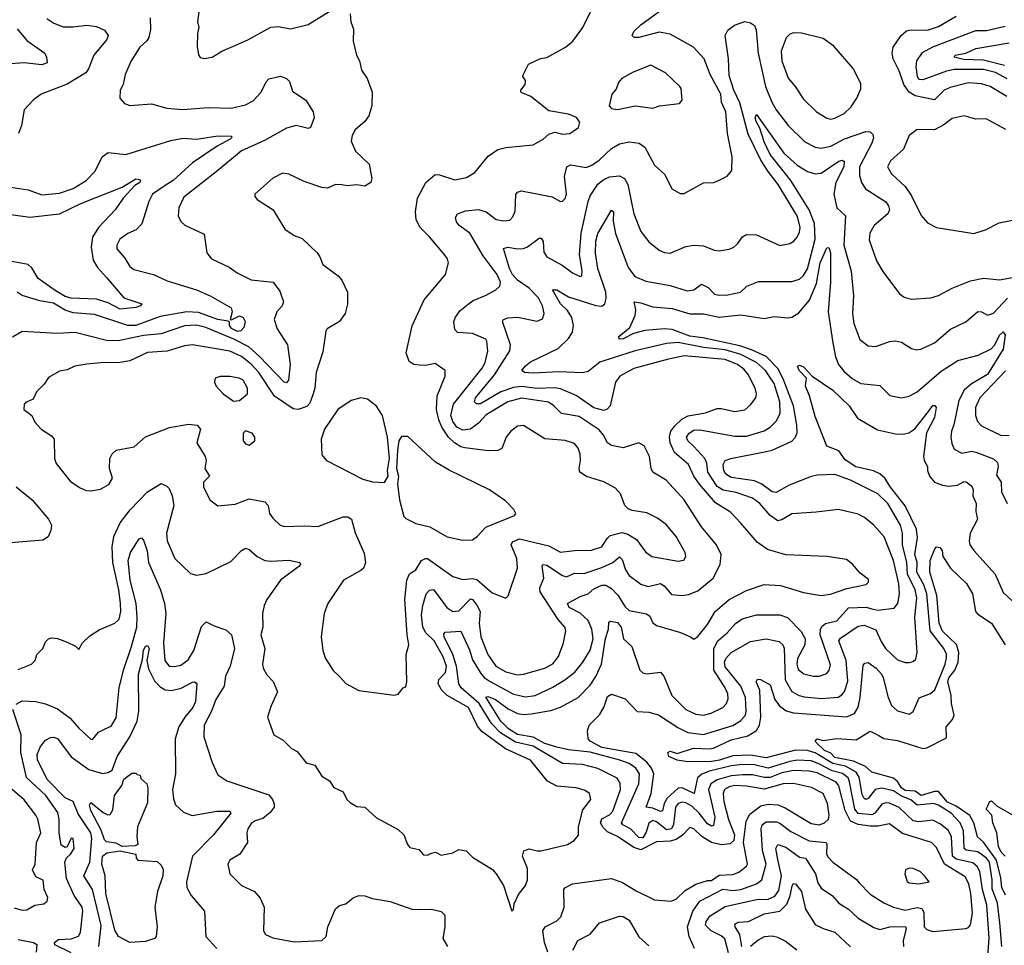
# Model space of a CAD drawing. Extents: x 1552294 to 1694791, y 811929 to 917222.
# Tile 299 of 643: x 1599113 to 1604141, y 896120 to 900845. Entities that reach past the tile are written whole.
import ezdxf

# ---------------------------------------------------------------- set-up
doc = ezdxf.new("R2010")
doc.units = 0

msp = doc.modelspace()

# ---------------------------------------------------------------- linework, layer by layer
at = {"layer": '0CON10XD'}
for points in [[(1600032.9, 900925), (1600021.2, 900835), (1600028.1, 900805), (1600020, 900775), (1600018.8, 900708.8), (1600026.1, 900666.1), (1600035, 900652.5), (1600055, 900646.7), (1600095, 900654.3), (1600145, 900684.5), (1600205, 900710.4), (1600278.1, 900741.9), (1600395, 900808), (1600435, 900811.2), (1600495, 900798.8), (1600585, 900820.8), (1600745, 900919.2)], [(1599778.5, 900855), (1599780.4, 900795), (1599772.5, 900755), (1599762.4, 900737.6), (1599726.9, 900705), (1599682, 900635), (1599650.8, 900565), (1599640.8, 900515), (1599625.8, 900485), (1599623.3, 900445), (1599647.7, 900417.7), (1599675, 900408), (1599785, 900415.8), (1599863.7, 900393.7), (1599945, 900387.7), (1600075, 900397.3), (1600193.3, 900393.3), (1600265, 900410), (1600305, 900432.1), (1600345, 900475.6), (1600371.4, 900528.6), (1600385, 900543.1), (1600445, 900556.7), (1600475.6, 900545.6), (1600490.6, 900530.6), (1600505, 900480), (1600574.6, 900434.6), (1600611.4, 900375), (1600617.1, 900345), (1600598, 900295), (1600585, 900290.8), (1600525, 900304.6), (1600475, 900291.8), (1600362, 900228), (1600245, 900175.4), (1600123.7, 900076.3), (1599950.4, 899939.6), (1599924.5, 899885), (1599921.9, 899845), (1599935.5, 899815.5), (1599956.4, 899796.4), (1600055, 899751.2), (1600068.6, 899655), (1600091.4, 899625), (1600183, 899583), (1600223.4, 899553.4), (1600295, 899516.9), (1600406.2, 899505), (1600440.2, 899460.2), (1600460.5, 899405), (1600452.7, 899385), (1600425.2, 899354.8), (1600412.1, 899315), (1600427.1, 899267.1), (1600479.3, 899185), (1600493.8, 899085), (1600485.9, 899005), (1600475, 898991.8), (1600463.1, 898995), (1600336.7, 899126.7), (1600282.6, 899175), (1600206.4, 899215), (1600063.1, 899275), (1600015, 899285.6), (1599955, 899282.5), (1599835, 899241.5), (1599745, 899234.2), (1599615, 899205.3), (1599555, 899207.4), (1599395, 899249.2), (1599305, 899243.5), (1599125.5, 899254.5), (1599075, 899225.6)], [(1600800, 900875), (1600802.9, 900835), (1600817.6, 900797.6), (1600815.8, 900735), (1600832.5, 900665), (1600848, 900635), (1600858.3, 900588.3), (1600887.1, 900545), (1600913.3, 900475), (1600910.6, 900405), (1600896.2, 900355), (1600874.4, 900325.6), (1600825, 900283.8), (1600810, 900255), (1600805.8, 900225), (1600827.5, 900175), (1600897.4, 900107.4), (1600910.6, 900035), (1600905, 900013.8), (1600875, 899995.6), (1600835, 900002.9), (1600785, 899997.8), (1600756.8, 900003.2), (1600725.4, 900004.6), (1600685, 899985.8), (1600655, 899989.2), (1600565, 900018.8), (1600487.6, 900057.6), (1600455, 900062.5), (1600405, 900036.2), (1600312.5, 899955), (1600313, 899943), (1600325, 899927.5), (1600407.5, 899875), (1600466.1, 899776.1), (1600515, 899744), (1600555, 899728), (1600632, 899655), (1600646, 899635), (1600660, 899595), (1600738.3, 899538.3), (1600758, 899515), (1600785.8, 899455), (1600785.9, 899394.1), (1600774, 899345), (1600745, 899304), (1600683.3, 899266.7), (1600676, 899255), (1600660.3, 899149.7), (1600626.2, 899043.8), (1600619.4, 898965), (1600610.1, 898929.9), (1600595, 898887.1), (1600578.9, 898871.1), (1600535, 898856.2), (1600509.3, 898859.3), (1600414.1, 898924.1), (1600333.2, 899045), (1600295, 899087.4), (1600245, 899127), (1600185, 899153.9), (1599995, 899185.3), (1599955, 899180), (1599865, 899153.6), (1599765, 899145.9), (1599675, 899104.7), (1599625, 899095.9), (1599525, 899094.6), (1599455, 899086.2), (1599394, 899076), (1599355, 899058.9), (1599315, 899051.9), (1599260.4, 899019.6), (1599237.5, 898985), (1599198.6, 898945), (1599182.1, 898907.9), (1599150, 898895), (1599135, 898883.3), (1599134.3, 898855), (1599174.3, 898825), (1599190.5, 898790.5), (1599221.5, 898755), (1599275, 898720.4), (1599288.1, 898705), (1599290, 898605), (1599299.5, 898579.5), (1599369.8, 898489.8), (1599417.6, 898457.6), (1599452.7, 898442.7), (1599475, 898441.1), (1599525, 898449.4), (1599567.6, 898472.4), (1599586.7, 898505), (1599571.5, 898555), (1599572.5, 898605), (1599585, 898630), (1599605, 898647.8), (1599696.7, 898665), (1599755, 898715.6), (1599877, 898763), (1599975, 898781.5), (1600018.8, 898775), (1600035.4, 898755.4), (1600017.9, 898685), (1600060, 898615), (1600064.5, 898595), (1600057.5, 898555), (1600082, 898515), (1600051.9, 898485), (1600050.9, 898460.9), (1600083.7, 898393.7), (1600125, 898364.2), (1600213.2, 898373.2), (1600285, 898400), (1600364, 898385), (1600381.5, 898365), (1600388.1, 898325), (1600405, 898301.2), (1600443.3, 898265), (1600465, 898257.5), (1600565, 898262.2), (1600635, 898258.6), (1600765, 898307.5), (1600787.9, 898307.9), (1600806.2, 898296.2), (1600825.4, 898225.4), (1600872.4, 898122.4), (1600877.9, 898072.1), (1600868, 898045), (1600855, 898034), (1600765.6, 897984.4), (1600686.2, 897865), (1600666.7, 897815), (1600652, 897695), (1600660, 897625), (1600674.4, 897584.4), (1600712.7, 897522.7), (1600743.3, 897495)], [(1600743.3, 897495), (1600777.7, 897457.7), (1600845, 897421.2), (1601025, 897396.7), (1601045, 897403.3), (1601070, 897435), (1601085, 897440), (1601090, 897465), (1601086.2, 897605), (1601099.2, 897655), (1601090.5, 897705), (1601079.6, 897885), (1601089.8, 897985), (1601103.9, 898016.1), (1601135, 898037.8), (1601165, 898084.4), (1601185, 898095.5), (1601195, 898094.4), (1601325, 898002.5), (1601375, 897988.2), (1601425, 897992.2), (1601447.8, 897987.8), (1601525, 897919.4), (1601595, 897893.3), (1601606.7, 897905), (1601654.6, 898045), (1601651.2, 898095), (1601622.4, 898165), (1601629.4, 898180.6), (1601665, 898195.9), (1601815, 898159.2), (1601875, 898126.8), (1601945, 898135.8), (1602033.3, 898136.7), (1602085, 898153.8), (1602112.5, 898197.5), (1602128.3, 898211.7), (1602187.1, 898227.1), (1602218.7, 898218.7), (1602261.7, 898191.7), (1602308.3, 898128.3), (1602341.2, 898105), (1602475, 898080.6), (1602504.2, 898085.8), (1602514, 898105), (1602510.8, 898125), (1602465, 898207.5), (1602415, 898266.9), (1602370.2, 898300.2), (1602315, 898328.6), (1602239.7, 898339.7), (1602219.1, 898349.1), (1602202.5, 898365), (1602180.8, 898425), (1602155, 898454.3), (1602095, 898487.1), (1602006.6, 898513.4), (1601972.7, 898535), (1601968.8, 898555), (1601976.5, 898595), (1601975, 898627.5), (1601965, 898658), (1601945, 898681.4), (1601897.8, 898697.8), (1601795, 898705.5), (1601685, 898774.2), (1601655, 898770.8), (1601620, 898745), (1601597.1, 898715), (1601575, 898656.2), (1601555, 898646.9), (1601505, 898643.8), (1601385, 898660.6), (1601364.5, 898665), (1601333.2, 898685), (1601302.1, 898715), (1601268.5, 898765), (1601252.5, 898802.5), (1601241, 898855), (1601243.9, 898926.1), (1601285.8, 899025), (1601286, 899055), (1601235, 899090), (1601185, 899080), (1601155, 899081.5), (1601125, 899085.6), (1601101.2, 899101.2), (1601085.6, 899145), (1601117.5, 899282.5), (1601177.5, 899415), (1601287.5, 899545), (1601302.5, 899605), (1601298, 899625), (1601285, 899641.2), (1601205, 899737.1), (1601155.7, 899785.7), (1601137.5, 899825), (1601134.1, 899864.1), (1601144.2, 899934.2), (1601186.9, 900015), (1601235, 900054.4), (1601257, 900053), (1601335, 900028.5), (1601395, 900040), (1601437.5, 900065), (1601505, 900148.6), (1601555, 900182.2), (1601595, 900192.2), (1601735, 900206), (1601786.2, 900235), (1601815, 900261.2), (1601845, 900271.2), (1601885, 900260.6), (1601922.5, 900265), (1601966.7, 900295), (1601973, 900323), (1601956.7, 900346.7), (1601915, 900363.3), (1601815, 900380), (1601723.1, 900453.1), (1601673.2, 900473.2), (1601672, 900485), (1601693.8, 900515), (1601696.2, 900535), (1601682.5, 900555), (1601683.3, 900563.3), (1601711.7, 900618.3), (1601772.7, 900647.3), (1601805, 900652.5), (1601900, 900705), (1601936.7, 900735), (1601988, 900805), (1602027.5, 900885)], [(1601446.3, 897856.3), (1601464.8, 897825), (1601458.5, 897765), (1601468.3, 897695), (1601503.5, 897605), (1601544.7, 897545), (1601595, 897516.9), (1601655, 897501.2), (1601685, 897504), (1601794.1, 897535.9), (1601835, 897557.9), (1601864.6, 897595), (1601889.6, 897665), (1601901.1, 897725), (1601895.6, 897745), (1601862.8, 897782.8), (1601770.2, 897925), (1601768.8, 897945), (1601788.8, 897995), (1601780.7, 898059.3), (1601785.5, 898064.5), (1601805, 898060.3), (1601885, 898007.8), (1601905, 898002.1), (1601945, 898019.4), (1601995, 898017.9), (1602085, 898048.7), (1602140.8, 898075), (1602175, 898103.6), (1602189.8, 898089.8), (1602206.8, 898036.8), (1602225, 898007.5), (1602283.8, 897963.8), (1602322.1, 897952.1), (1602385, 897966.9), (1602403.3, 897955), (1602441.7, 897911.7), (1602495, 897906.8), (1602528.7, 897911.3), (1602575, 897929.6), (1602654.5, 897995), (1602690.4, 898065), (1602695.4, 898115), (1602670.8, 898165), (1602595, 898257.1), (1602505.2, 898395.2), (1602413.3, 898495), (1602345.6, 898535), (1602337.3, 898555), (1602329.4, 898615), (1602300.9, 898670.9), (1602275, 898686), (1602195, 898659.6), (1602135, 898671.9), (1602114.2, 898685), (1602094.6, 898725), (1602071.9, 898751.9), (1601969.1, 898819.1), (1601879.4, 898835), (1601840.4, 898875), (1601812.3, 898892.3), (1601675, 898913.8), (1601605.5, 898895), (1601495, 898828.9), (1601455.3, 898785), (1601414.4, 898755.6), (1601375, 898749.9), (1601345.3, 898765.3), (1601324.3, 898794.3), (1601315.1, 898825), (1601327.1, 898882.9), (1601475, 899066.9), (1601489, 899095), (1601503.8, 899153.8), (1601498.9, 899205), (1601492.5, 899215), (1601425, 899242.9), (1601348.5, 899248.5), (1601334.6, 899264.6), (1601330, 899305), (1601336.4, 899323.6), (1601360.8, 899359.3), (1601402.5, 899392.5), (1601428.7, 899411.3), (1601495, 899438.5), (1601543.4, 899466.6), (1601564.6, 899485.4), (1601567.6, 899505), (1601550.2, 899545), (1601479.5, 899639.5), (1601410.5, 899755), (1601356.9, 899795), (1601343.3, 899813.3), (1601338.9, 899835), (1601347.5, 899855), (1601389.5, 899870.5), (1601455, 899877.1), (1601493.9, 899863.9), (1601545, 899824.7), (1601585, 899817.9), (1601615, 899821.9), (1601631.1, 899838.9), (1601642.8, 899867.2), (1601646.2, 899953.8), (1601655, 899965.5), (1601675, 899971.8), (1601831.1, 899941.1), (1601875, 899916.7), (1601885, 899918.8), (1601897.4, 899932.6), (1601904.5, 899955.5), (1601894.1, 900045), (1601906.9, 900095), (1601925, 900104.5), (1602005, 900091.3), (1602035, 900102.9), (1602072.3, 900127.7), (1602135, 900187.7), (1602175, 900212.3), (1602225, 900222.1), (1602275.9, 900215.9), (1602304.2, 900194.2), (1602355, 900103.1), (1602407.1, 900055), (1602442.7, 899982.7), (1602485, 899958.8), (1602505, 899958.8), (1602605, 900013.1), (1602655, 900014.3), (1602675, 900020.8), (1602725, 900047.5), (1602750, 900075), (1602750.5, 900145), (1602727.2, 900265), (1602718.2, 900375), (1602696.2, 900425), (1602693.6, 900465), (1602637.8, 900565), (1602607.7, 900645), (1602554.3, 900705), (1602435, 900771.8), (1602377.6, 900782.4), (1602275, 900754.7), (1602250, 900755), (1602240.8, 900765), (1602249.2, 900785), (1602285, 900819.4), (1602392.5, 900897.5)], [(1604154.2, 900454.2), (1604067.8, 900505), (1604025, 900518.6), (1603957.7, 900522.3), (1603865, 900499.3), (1603833.5, 900485), (1603785, 900436.2), (1603686.1, 900456.1), (1603654.9, 900474.9), (1603627, 900515), (1603604, 900585), (1603573.2, 900645), (1603567.5, 900675), (1603573.6, 900705), (1603614.8, 900765.2), (1603642, 900788), (1603665, 900793.1), (1603748.7, 900791.3), (1603805, 900810.8), (1603895, 900862.8)], [(1599250.9, 900850.9), (1599287.3, 900827.3), (1599335, 900809.2), (1599385, 900808.9), (1599455, 900818.2), (1599505, 900810.6), (1599545, 900792), (1599564, 900764), (1599557.8, 900745), (1599491.6, 900665), (1599464.7, 900595), (1599450.9, 900575), (1599355, 900516.1), (1599222, 900465), (1599183.8, 900436.2), (1599135, 900386), (1599121.2, 900305), (1599107.1, 900265)], [(1602935, 900070.4), (1602897.9, 900127.9), (1602831.9, 900261.9), (1602790.8, 900420.8), (1602759, 900485), (1602735, 900560.8), (1602732.6, 900645), (1602714.4, 900765.6), (1602728.8, 900791.2), (1602763, 900817), (1602815, 900835.8), (1602845, 900828.8), (1602865.8, 900815), (1602873.4, 900793.4), (1602884.4, 900675), (1602920.4, 900505), (1602954.1, 900424.1), (1602975, 900385.5), (1603036.2, 900305), (1603122.7, 900222.7), (1603174, 900194), (1603205, 900190.4), (1603255, 900199.5), (1603325, 900237.6), (1603434.4, 900274.4), (1603455, 900272.2), (1603469.3, 900259.3), (1603472.7, 900242.7), (1603464.7, 900215), (1603400.6, 900095), (1603400.6, 900050.6), (1603412.1, 900015), (1603432.6, 899982.6), (1603536.1, 899916.1), (1603550, 899895), (1603554.5, 899875), (1603545.5, 899855), (1603475.5, 899795), (1603454.5, 899755), (1603451.1, 899721.1), (1603488.5, 899615), (1603519.6, 899559.6), (1603605, 899446), (1603629.7, 899429.7), (1603665, 899419.2), (1603765, 899425.7), (1603805, 899436.9), (1603875, 899475.6), (1603967.9, 899512.1), (1604035, 899525.4), (1604117.4, 899517.4), (1604245, 899541.8)], [(1604155, 900543.3), (1604095, 900575.5), (1604035, 900591.8), (1603885, 900591.6), (1603845, 900583.4), (1603725, 900538.9), (1603705, 900539.5), (1603696.8, 900555), (1603690.5, 900605), (1603694.2, 900635), (1603722.6, 900677.4), (1603775, 900707.5), (1603995, 900790.7), (1604050.1, 900789.9), (1604145, 900811.8)], [(1599098.8, 900798.8), (1599148.6, 900738.6), (1599241.2, 900675), (1599250, 900655), (1599252.5, 900625), (1599225, 900614.5), (1599135.3, 900625.3), (1599045, 900619.2)], [(1603255, 900338.1), (1603275, 900343.5), (1603323.6, 900366.4), (1603358.9, 900401.1), (1603388.1, 900445), (1603407.3, 900492.7), (1603407.6, 900517.6), (1603370, 900595), (1603270.5, 900710.5), (1603215, 900750), (1603105, 900776.9), (1603065, 900778.9), (1603045, 900771.4), (1603026.6, 900753.4), (1603001.5, 900685), (1603004.7, 900634.7), (1603036.7, 900546.7), (1603073.5, 900505), (1603115, 900439.4), (1603181.4, 900375), (1603235, 900342.2), (1603255, 900338.1)], [(1604142.4, 900612.4), (1604035, 900638.5), (1603932.5, 900642.5), (1603884.2, 900655), (1603889.2, 900665), (1603945, 900674.3), (1603995, 900698.9), (1604165, 900726.6)], [(1602165, 900386.7), (1602255, 900405.6), (1602345, 900394.2), (1602380, 900405), (1602482.3, 900417.7), (1602495.8, 900435), (1602490, 900495), (1602483.8, 900505), (1602411.2, 900575), (1602335, 900613.8), (1602245, 900577.5), (1602188, 900545), (1602170.8, 900525), (1602158.9, 900491.1), (1602136.2, 900465), (1602122.5, 900405), (1602135, 900392.5), (1602165, 900386.7)], [(1603400.2, 896440.2), (1603455, 896381.5), (1603525, 896336.8), (1603575, 896314.6), (1603635, 896300.2), (1603695, 896314.3), (1603718.8, 896308.8), (1603729.2, 896289.2), (1603730.9, 896215), (1603745, 896200.5), (1603775, 896190.4), (1603945, 896205.6), (1603958.2, 896211.8), (1603967.3, 896225), (1603977.9, 896285), (1603970.5, 896385), (1603958.9, 896435), (1603940.6, 896470.6), (1603836, 896535), (1603795, 896620.5), (1603768.1, 896645), (1603620.6, 896690.6), (1603555, 896740), (1603495, 896728.8), (1603455, 896729.1), (1603395, 896736.7), (1603354.9, 896754.9), (1603328.5, 896808.5), (1603295.8, 896935), (1603282.5, 896952.5), (1603185, 897000.6), (1603145, 897008.9), (1603065, 897012.4), (1603005, 897000.4), (1602945, 896976.3), (1602915, 896976.6), (1602855, 896990), (1602805, 896991.3), (1602745, 896985.1), (1602674.6, 896965), (1602641.6, 896945), (1602630, 896915), (1602662.2, 896775), (1602655, 896731.8), (1602645, 896728.2), (1602625, 896740.5), (1602582.8, 896795), (1602545, 896831), (1602515, 896847.7), (1602495, 896850.7), (1602475, 896844.3), (1602460.8, 896825), (1602452.2, 896737.8), (1602441.7, 896715), (1602415, 896709.7), (1602365, 896751.5), (1602345, 896757.2), (1602325, 896743.2), (1602311.2, 896698.8), (1602295, 896669.8), (1602275, 896670.3), (1602231.5, 896715), (1602192.7, 896735), (1602186.3, 896745), (1602274.1, 896945), (1602276.9, 896995), (1602258.8, 897025), (1602225, 897048), (1602178.1, 897065), (1602025, 897107.2), (1601915, 897118.8), (1601855, 897132.7), (1601795, 897150.3), (1601735, 897183.2), (1601655, 897197.2), (1601608.8, 897225), (1601570.3, 897265), (1601492.7, 897387.3), (1601505, 897390.4), (1601542.2, 897375), (1601607.3, 897327.3), (1601655, 897304.3), (1601685, 897298.4), (1601725, 897302.4), (1601825, 897319.8), (1601875, 897336.4), (1601963.8, 897386.2), (1602025, 897448.5), (1602055, 897492.7), (1602083.8, 897556.2), (1602103.8, 897686.2), (1602119.7, 897735), (1602120.6, 897769.4), (1602130, 897775), (1602165, 897767.9), (1602184.7, 897745), (1602196.5, 897685), (1602239.1, 897645), (1602278.6, 897525), (1602295, 897510.6), (1602315, 897506.9), (1602385.3, 897515.3), (1602401.2, 897495), (1602442.3, 897395), (1602515, 897324.7), (1602565, 897301.2), (1602605, 897295.9), (1602643.8, 897306.2), (1602703.1, 897335), (1602722.3, 897355), (1602730.8, 897379.2), (1602728.4, 897405), (1602715, 897435.5), (1602657.5, 897525), (1602656.7, 897635), (1602677.4, 897675), (1602724.7, 897715), (1602767.3, 897762.7), (1602802.8, 897787.2), (1602875, 897806.9), (1602995, 897808.2), (1603034, 897794), (1603103, 897723), (1603124.3, 897684.3), (1603122.3, 897655), (1603084.5, 897585), (1603081.6, 897555), (1603087.9, 897527.9), (1603116.2, 897506.2), (1603165, 897494.1), (1603195, 897493.5), (1603235, 897507.5), (1603246.9, 897525), (1603253, 897553), (1603200.9, 897705), (1603201.8, 897735), (1603209.8, 897750.2), (1603227.5, 897762.5), (1603285, 897777.5), (1603345, 897843.4), (1603435, 897846.8), (1603465, 897837.8), (1603495, 897830.8), (1603578.8, 897841.2), (1603597.3, 897865), (1603605.3, 897914.7), (1603602, 897965), (1603575.6, 898085), (1603526.8, 898205), (1603474.4, 898265), (1603427.1, 898305), (1603395, 898321.9), (1603294.3, 898345.7), (1603179.2, 898330.8), (1603055, 898323.3), (1603005, 898292.1), (1602985, 898287.7), (1602944.5, 898314.5), (1602892.5, 898375), (1602855, 898402.9), (1602771.7, 898431.7), (1602705, 898443), (1602675, 898463), (1602627, 898535), (1602621.1, 898581.1), (1602610.8, 898605), (1602555, 898667.4), (1602524.6, 898695), (1602517.1, 898715), (1602531.2, 898735), (1602555, 898749.3), (1602585, 898751.3), (1602765, 898718.9), (1602825, 898719.5), (1602915, 898747.1), (1602944.5, 898765), (1602975, 898795.5), (1602996.3, 898835), (1602994, 898895), (1602965, 898988.2), (1602921, 899055), (1602875, 899096.2), (1602795, 899135.9), (1602715, 899159.7), (1602605, 899172.3), (1602475, 899197.6), (1602415, 899193.1), (1602255, 899155.9), (1602148.8, 899121.2), (1602075, 899096.4), (1602015, 899049.5), (1601986.9, 899043.1), (1601865, 899048.4), (1601735, 899041.9), (1601690, 899045), (1601676.9, 899055), (1601695, 899078.9), (1601721.3, 899098.7), (1601862.4, 899167.6), (1601915, 899218.2), (1601935, 899250.8), (1601940.8, 899285), (1601932.6, 899325), (1601910.3, 899360.3), (1601874, 899395), (1601833, 899467), (1601855, 899466.4), (1601915, 899430), (1602055, 899385.9), (1602085, 899382.9), (1602100.9, 899395), (1602107.4, 899422.6), (1602105.5, 899455), (1602064.8, 899575), (1602052.9, 899652.9), (1602054.3, 899715), (1602065, 899754.2), (1602135, 899872.9), (1602144.4, 899864.4), (1602143.8, 899816.2), (1602155, 899754.2), (1602220.1, 899580.1), (1602254.7, 899534.7), (1602310.6, 899510.6), (1602435, 899488.1), (1602521.9, 899461.9), (1602555, 899466.8), (1602595, 899495.7), (1602628, 899478), (1602660, 899445), (1602685, 899439.3), (1602729.4, 899440.6), (1602794, 899455), (1602825.3, 899484.7), (1602885, 899509.4), (1603055, 899509.1), (1603095, 899521.1), (1603115, 899539.4), (1603135, 899574.4), (1603175.1, 899725.1), (1603171.2, 899805), (1603144.5, 899874.5), (1603049.9, 900025), (1602945, 900157.3), (1602915, 900221.5), (1602892.3, 900292.3), (1602872.9, 900325), (1602867.7, 900345), (1602875, 900360.8), (1603015, 900164.6), (1603083.3, 900103.3), (1603135, 900070.9), (1603175, 900059.4), (1603205, 900061.2), (1603295, 900123.2), (1603315, 900128.2), (1603322.3, 900122.3), (1603320.8, 900095), (1603280, 900015), (1603270, 899955), (1603286.2, 899885), (1603330.4, 899845), (1603327.2, 899815), (1603321.9, 899695), (1603358.3, 899561.7), (1603370, 899435), (1603366.2, 899345), (1603372.2, 899295), (1603403.6, 899213.6), (1603445, 899181.4), (1603485, 899176.9), (1603555, 899202.9), (1603585.6, 899205.6), (1603615, 899198.6), (1603666.8, 899166.8), (1603690.9, 899160.9), (1603715, 899163.1), (1603784.7, 899195.3), (1603865.6, 899265), (1603945, 899303.3), (1604005, 899356.5), (1604024.6, 899354.6), (1604055, 899337.5), (1604085, 899347.7), (1604156.7, 899423.3)], [(1604148, 900285), (1604048.8, 900338.8), (1603995, 900338.5), (1603935, 900355.4), (1603875, 900341.1), (1603832, 900308), (1603785, 900283.8), (1603695.8, 900284.2), (1603655.5, 900254.5), (1603626.2, 900185), (1603559.2, 900125), (1603544.4, 900095), (1603565, 900058), (1603634.7, 899994.7), (1603666.1, 899946.1), (1603715.4, 899845.4), (1603747.9, 899807.9), (1603795, 899784.2), (1603985, 899754.4)], [(1599045, 899994.6), (1599155, 899976.1), (1599225, 899950.7), (1599315, 899959.5), (1599385, 899983.2), (1599451.5, 900025), (1599498.3, 900071.7), (1599533.1, 900145), (1599565, 900168.1), (1599655, 900157.5), (1599885, 900229.6), (1599945, 900240), (1600015, 900236.1), (1600125, 900252.3), (1600191.7, 900251.7), (1600197.1, 900245), (1600187.5, 900235), (1600120.7, 900199.3), (1599994.6, 900115), (1599897.1, 900025), (1599855, 899998.4), (1599791.1, 899955), (1599772.6, 899917.4), (1599736.2, 899803.8), (1599706.5, 899773.5), (1599665, 899754.5), (1599624.4, 899725), (1599608.6, 899695), (1599608.9, 899675), (1599648.7, 899628.7), (1599674.8, 899585), (1599695, 899569.8), (1599795.5, 899545.5), (1599865, 899512.9), (1600015.7, 899465.7), (1600085, 899435.4), (1600192.5, 899375), (1600197.5, 899355), (1600187.5, 899315), (1600195, 899313.5), (1600235, 899334.1), (1600253.8, 899325), (1600264.4, 899305), (1600257.5, 899275), (1600242.6, 899257.4), (1600225, 899253.9), (1600195, 899268.3), (1600184.5, 899285), (1600183.2, 899303.2), (1600177, 899307), (1600125, 899315.2), (1600025, 899351.2), (1599966.5, 899353.5), (1599829.8, 899330.2), (1599705, 899284.2), (1599665, 899283.8), (1599495, 899341), (1599385, 899349.2), (1599345, 899362.2), (1599285, 899397.9), (1599215, 899410), (1599125, 899437.9), (1599098.9, 899455)], [(1601809.6, 896085), (1601792.3, 896135), (1601784.6, 896195), (1601795.8, 896215), (1601855, 896245.5), (1601876.5, 896265), (1601893.6, 896315), (1601890.6, 896405), (1601895.6, 896414.4), (1601935, 896433.5), (1602135, 896461.1), (1602190.9, 896440.9), (1602260.7, 896399.3), (1602355, 896353.1), (1602437.5, 896345), (1602465, 896356.4), (1602510.3, 896399.7), (1602565, 896432.9), (1602625, 896451.4), (1602645, 896451.1), (1602685, 896478.4), (1602755, 896482.1), (1602785, 896493.8), (1602825, 896524.6), (1602830, 896535), (1602809.1, 896645), (1602821.8, 896755), (1602840.6, 896789.4), (1602897.2, 896832.8), (1602935, 896841.1), (1602985, 896837.4), (1603022.3, 896822.3), (1603155, 896742.6), (1603195, 896735.3), (1603221.9, 896745), (1603242.5, 896765), (1603246.7, 896785), (1603238.2, 896845), (1603216.1, 896895), (1603155.9, 896925.9), (1603063.9, 896946.1), (1603012, 896945), (1602915, 896917.4), (1602825, 896933.3), (1602765, 896936.1), (1602735, 896929.2), (1602712.2, 896915), (1602704.2, 896895), (1602708.1, 896855), (1602732.7, 896762.7), (1602762.7, 896685), (1602759.6, 896655), (1602741, 896639), (1602695, 896632.6), (1602645, 896645.2), (1602595.8, 896675.8), (1602555, 896714.4), (1602535, 896721.4), (1602498, 896682), (1602465, 896660.2), (1602435, 896651.6), (1602365, 896648.4), (1602285, 896607.8), (1602249, 896619), (1602165.7, 896675.7), (1602115, 896699.6), (1602091.7, 896721.7), (1602079.3, 896745), (1602085, 896766.8), (1602125, 896787.3), (1602141.1, 896805), (1602180.5, 896915), (1602178.7, 896948.7), (1602162.9, 896972.9), (1602065, 897022.2), (1601986.6, 897043.4), (1601885, 897049.2), (1601735, 897136.2), (1601645, 897158.2), (1601568.3, 897205), (1601522.2, 897252.2), (1601458.7, 897355), (1601366.8, 897435), (1601355.2, 897455), (1601343.2, 897545), (1601324.9, 897604.9), (1601280, 897695), (1601278.9, 897711.1), (1601285, 897718.5), (1601365, 897724.3), (1601409.1, 897629.1), (1601425, 897578), (1601468, 897508), (1601485, 897487.5), (1601515, 897466.8), (1601635, 897403.2), (1601695, 897388.9), (1601745, 897396.5), (1601835, 897437.5), (1601897.1, 897475), (1601946.9, 897515), (1601988.7, 897565), (1602025, 897626.9), (1602040.6, 897685), (1602034.4, 897735), (1602015, 897779.3), (1601975, 897816.6), (1601918.2, 897845), (1601910, 897865), (1601975, 897900.8), (1602015, 897913.9), (1602045, 897939.7), (1602085, 897958.2), (1602105, 897958.8), (1602135, 897942.3), (1602167, 897907), (1602205, 897847.5), (1602225, 897829.2), (1602313.1, 897813.1), (1602329.8, 897799.8), (1602346.5, 897766.5), (1602365, 897752.9), (1602486.4, 897716.4), (1602537.5, 897695), (1602555, 897683.3), (1602575, 897696.2), (1602625, 897757.5), (1602663.6, 897825), (1602735.6, 897885), (1602825, 897931.2), (1602915, 897962.2), (1602997.6, 897957.6), (1603115, 897921.1), (1603205, 897905.6), (1603253, 897913), (1603337.3, 897942.7), (1603435, 897962.9), (1603448, 897975), (1603447.5, 897987.5), (1603405, 898020), (1603365.5, 898065.5), (1603335, 898090), (1603235, 898104.4), (1603024.3, 898114.3), (1602931.4, 898141.4), (1602878.6, 898178.6), (1602795, 898275.7), (1602742, 898332), (1602665, 898379.7), (1602583.6, 898475), (1602555.9, 898515), (1602528.5, 898575), (1602456.6, 898636.6), (1602434.4, 898685), (1602430.2, 898715), (1602438.5, 898745), (1602457.5, 898772.5), (1602494, 898806), (1602526.5, 898823.5), (1602615, 898838.8), (1602675, 898860.3), (1602695, 898860.9), (1602765, 898844.7), (1602815, 898854.5), (1602845, 898879.4), (1602871.5, 898915), (1602875.4, 898935), (1602868, 898965), (1602832.6, 899035), (1602810.9, 899060.9), (1602778.7, 899085), (1602715, 899110.9), (1602505, 899129.3), (1602418.6, 899111.4), (1602248, 899065), (1602176.7, 899025), (1602155.3, 898994.7), (1602127.9, 898875), (1602113.1, 898856.9), (1602095, 898849.7), (1602045, 898863.4), (1601955, 898927.4), (1601875, 898961.2), (1601845.9, 898965.9), (1601755, 898963.6), (1601675, 898973.3), (1601635, 898967.6), (1601570, 898945), (1601465, 898884.8), (1601445, 898883.9), (1601434.3, 898895), (1601440.4, 898915), (1601537.9, 899032.1), (1601615.2, 899155), (1601618.3, 899185), (1601578.9, 899305), (1601582.5, 899315), (1601605, 899323.5), (1601655, 899326.2), (1601755, 899306.9), (1601782.1, 899317.9), (1601790.5, 899345), (1601782.5, 899385), (1601761.8, 899425), (1601715, 899475.3), (1601655, 899516.2), (1601629.1, 899545), (1601614, 899575), (1601582.4, 899677.6), (1601605, 899684.6), (1601655, 899676.5), (1601685, 899678.2), (1601705, 899686), (1601765, 899730.6), (1601775, 899730.8), (1601785, 899712.5), (1601789.4, 899659.4), (1601804.2, 899634.3), (1601883.2, 899593.2), (1601935, 899553.1), (1601975, 899534.4), (1601982.7, 899537.3), (1601985.4, 899564.6), (1601970.8, 899645), (1601979.3, 899755), (1602015, 899917.5), (1602025, 899945.8), (1602065, 900005.4), (1602095, 900030), (1602125, 900044), (1602175, 900048.2), (1602200.6, 900035), (1602218.5, 900005), (1602248.4, 899855), (1602284.5, 899765), (1602325, 899710.8), (1602378.9, 899668.9), (1602405, 899656.9), (1602435, 899654.4), (1602515, 899687.1), (1602555, 899694.6), (1602605, 899690.6), (1602658.7, 899668.7), (1602685, 899665.7), (1602735, 899674.4), (1602758.8, 899685), (1602778.6, 899701.4), (1602803.7, 899736.3), (1602825, 899748.6), (1602875, 899747.8), (1602995, 899693.3), (1603045, 899702.2), (1603065.7, 899715), (1603082.5, 899735), (1603095, 899761.2), (1603098.2, 899785), (1603085, 899840.6), (1602985.8, 900005), (1602935, 900070.4)], [(1599055, 899852), (1599165, 899837.1), (1599316.4, 899853.6), (1599425, 899906.9), (1599635, 899990.3), (1599705, 900032.4), (1599725, 900030), (1599730, 900025), (1599725.5, 900015), (1599700.2, 899999.8), (1599640.8, 899935), (1599600, 899875), (1599514.7, 899785), (1599484.7, 899735), (1599476.8, 899685), (1599487.7, 899617.7), (1599510.2, 899580.3), (1599555, 899530), (1599645, 899425.6), (1599735.6, 899395), (1599730, 899385), (1599706.2, 899376.2), (1599625, 899367.9), (1599565, 899399.7), (1599505, 899418.1), (1599375, 899424.2), (1599345, 899433.2), (1599293, 899463), (1599207.6, 899525), (1599175, 899579.2), (1599155, 899595.6), (1599025, 899620.2)], [(1603985, 899754.4), (1604045, 899772.9), (1604115, 899808.6), (1604200, 899825)], [(1604057, 896065), (1604062.8, 896157.2), (1604051.3, 896325), (1604029.3, 896405), (1604015, 896496.5), (1604002.5, 896522.5), (1603980.8, 896540.8), (1603895, 896560.3), (1603876.7, 896575), (1603870.4, 896675), (1603855, 896706.7), (1603815, 896739.5), (1603775, 896759), (1603705, 896750.7), (1603676, 896756), (1603603.8, 896823.8), (1603555, 896846.8), (1603535, 896848), (1603515, 896840.3), (1603479.1, 896795), (1603465, 896786.4), (1603395, 896792.9), (1603377.1, 896815), (1603351, 896955), (1603342.5, 896975), (1603315, 896998.1), (1603261.4, 897011.4), (1603193.2, 897046.8), (1603155, 897062.2), (1603085, 897065.9), (1603045, 897059.2), (1602935, 897024.6), (1602865, 897041), (1602805, 897043), (1602745, 897036.8), (1602635, 897010), (1602596.4, 896993.6), (1602574.6, 896975.4), (1602557.1, 896895), (1602495, 896924.4), (1602475, 896922.2), (1602419, 896871), (1602404.4, 896845), (1602395, 896807.1), (1602385, 896803.3), (1602345, 896819.8), (1602311.9, 896825), (1602337, 896895), (1602351.5, 896995), (1602339.4, 897025), (1602314.6, 897055), (1602259.1, 897099.1), (1602085, 897130), (1602025, 897163.3), (1602015.7, 897175), (1602011.6, 897215), (1602020.5, 897245), (1602073.8, 897296.2), (1602095.5, 897335), (1602115, 897391.2), (1602135, 897402), (1602205, 897378.9), (1602265, 897313.3), (1602325, 897310.9), (1602375, 897296.6), (1602472.8, 897232.8), (1602525, 897206.1), (1602605, 897197.2), (1602755, 897242.6), (1602793.9, 897266.1), (1602819, 897295), (1602823.2, 897316.8), (1602819.5, 897385), (1602795, 897443.5), (1602715, 897541.5), (1602711.6, 897565), (1602718, 897585), (1602745.2, 897614.8), (1602845, 897671.8), (1602925, 897685.3), (1602991.4, 897671.4), (1603010.5, 897655), (1603017.1, 897637.1), (1603021.7, 897475), (1603055, 897416.7), (1603093.1, 897395), (1603118.3, 897388.3), (1603205, 897380.4), (1603292.2, 897387.8), (1603311.3, 897398.7), (1603325, 897416.5), (1603340.8, 897469.2), (1603332.5, 897575), (1603296, 897675), (1603305, 897688.2), (1603395, 897750), (1603425, 897754), (1603485, 897730.4), (1603511.3, 897671.3), (1603534.8, 897634.8), (1603595, 897577.3), (1603635, 897564.4), (1603655, 897564.4), (1603675, 897568.6), (1603688.7, 897581.3), (1603695.6, 897614.4), (1603683.9, 897795), (1603693.6, 897895), (1603685.1, 897935.1), (1603645.5, 898015.5), (1603643.1, 898075), (1603620.5, 898165), (1603621.2, 898225), (1603610.6, 898265), (1603545.2, 898375), (1603495, 898424.7), (1603355, 898495.2), (1603275, 898524.5), (1603185, 898520.8), (1603155, 898513.8), (1603041.5, 898468.5), (1602975, 898431.6), (1602955, 898436), (1602902.9, 898475), (1602865, 898491.9), (1602745, 898508.1), (1602718.5, 898525), (1602708.8, 898545), (1602705.6, 898575), (1602715, 898595.6), (1602744, 898606), (1602925, 898640.8), (1602955, 898647.6), (1603055, 898694.1), (1603075.2, 898714.8), (1603082.3, 898737.8), (1603081.9, 898775), (1603064.8, 898875), (1603012.2, 899012.2), (1602984.8, 899065), (1602925, 899125.4), (1602849.8, 899159.8), (1602789.9, 899179.9), (1602600.8, 899220.8), (1602535, 899229.2), (1602445, 899263.5), (1602405, 899268), (1602305, 899259.3), (1602246.9, 899243.1), (1602195, 899215.6), (1602174.6, 899214.6), (1602172.2, 899227.8), (1602228, 899275), (1602256.2, 899335), (1602259.4, 899365), (1602250, 899405), (1602285, 899400.5), (1602345, 899379.6), (1602445, 899370.6), (1602535, 899343.3), (1602605, 899343.7), (1602683.8, 899326.2), (1602795, 899338.4), (1602915, 899320.7), (1602965, 899330.7), (1603035, 899323.8), (1603055, 899327.1), (1603090.6, 899349.4), (1603146.5, 899413.5), (1603181.4, 899498.6), (1603199.7, 899605), (1603235, 899680.8), (1603245, 899682.9), (1603253.5, 899655), (1603253.8, 899505), (1603241.6, 899355), (1603265.2, 899195.2), (1603278.8, 899125), (1603294.7, 899085), (1603321, 899051), (1603363.9, 899013.9), (1603407.9, 898987.9), (1603505, 898978.1), (1603556.6, 898926.6), (1603615.6, 898915.6), (1603655, 898923.6), (1603695, 898945.4), (1603818.6, 899051.4), (1603903.8, 899106.2), (1604006.6, 899133.4), (1604073.5, 899165), (1604092.1, 899185), (1604115.6, 899235), (1604135, 899252.5), (1604144.5, 899234.5), (1604135.7, 899164.3), (1604054.8, 899035), (1603972.7, 898987.3), (1603935.7, 898955), (1603908.8, 898901.2), (1603882.5, 898777.5)], [(1604127.6, 896115), (1604118, 896235), (1604105.9, 896335.9), (1604079, 896409), (1604078.7, 896455), (1604065.1, 896545), (1604049.2, 896565), (1604005, 896598.1), (1603946.5, 896606.5), (1603935.8, 896615), (1603932.3, 896705), (1603914.8, 896745), (1603868.8, 896795), (1603805, 896836.2), (1603778.8, 896845), (1603695, 896836.4), (1603663, 896863), (1603615, 896882.1), (1603575, 896909.2), (1603515, 896922.9), (1603481.8, 896915), (1603445, 896869.4), (1603434.3, 896864.3), (1603425, 896869.2), (1603415, 896890.5), (1603399.4, 896979.4), (1603383.4, 897005), (1603329.5, 897035), (1603265, 897048.5), (1603175, 897102.6), (1603135, 897115.4), (1603075, 897116.4), (1602925, 897076.8), (1602845, 897090.4), (1602755, 897088.1), (1602686.2, 897065), (1602645, 897059), (1602525, 897057.8), (1602470, 897065), (1602426.7, 897085), (1602422, 897105), (1602435, 897110.8), (1602470.5, 897099.5), (1602552.7, 897127.3), (1602635, 897123.1), (1602655, 897127.4), (1602745, 897169.5), (1602830.9, 897189.1), (1602875, 897217.2), (1602890.8, 897245), (1602896.6, 897285), (1602892.3, 897422.3), (1602873.8, 897465), (1602880.9, 897479.1), (1602895, 897478.1), (1602945, 897450.6), (1602969.4, 897375), (1602992.5, 897342.5), (1603026.6, 897316.6), (1603065, 897306.9), (1603335, 897287.3), (1603375, 897304.6), (1603395, 897336.9), (1603405.2, 897385), (1603419.2, 897550.8), (1603429.1, 897560.9), (1603445, 897563.3), (1603485.5, 897535), (1603513.4, 897505), (1603522.6, 897485), (1603547.6, 897385), (1603564, 897345), (1603595, 897317.7), (1603655, 897300), (1603675, 897314), (1603705.5, 897384.5), (1603764, 897406), (1603785.3, 897424.7), (1603838.4, 897555), (1603845, 897587.5), (1603845, 897605.8), (1603831.9, 897635), (1603761.6, 897725), (1603745.4, 897915), (1603730.3, 897960.3), (1603694.3, 898025), (1603695.1, 898075), (1603684.1, 898115), (1603697.5, 898202.5), (1603691.5, 898245), (1603635, 898363.5), (1603559.9, 898459.9), (1603531, 898505), (1603505, 898527.5), (1603472.8, 898542.8), (1603382.3, 898562.3), (1603328.5, 898598.5), (1603295, 898644.6), (1603235, 898668), (1603175, 898820), (1603145.7, 898925.7), (1603125.8, 898975), (1603130, 899015), (1603093.3, 899055), (1603085, 899077.5), (1603095, 899081.4), (1603115, 899074.2), (1603160, 899025), (1603265, 898954.3), (1603348.1, 898875), (1603390.9, 898810.9), (1603492.4, 898752.4), (1603585, 898732.2), (1603625, 898730.3), (1603654, 898736), (1603683, 898757), (1603753.8, 898845), (1603775, 898876.1), (1603786.5, 898876.5), (1603791.9, 898865), (1603784.6, 898815), (1603743.3, 898736.7), (1603728.9, 898615), (1603731.1, 898595), (1603749.1, 898565), (1603748.2, 898545), (1603757.9, 898515), (1603783.6, 898485), (1603825, 898468.8), (1603855, 898464.1), (1603901.2, 898468.8), (1603935, 898487.3), (1603946.1, 898486.1), (1603975, 898464.2), (1603981.8, 898445), (1603979.6, 898415), (1603997.5, 898375), (1603995.4, 898335), (1604004.6, 898295), (1603966.5, 898225), (1603960.9, 898185), (1603965.5, 898165), (1603985, 898135.7), (1604094.5, 898015), (1604135, 897920.6), (1604216.8, 897846.8)], [(1604146.8, 899053.2), (1604016.1, 898915), (1603994.1, 898865), (1603993.1, 898825), (1604003.5, 898795), (1604025, 898771.5), (1604125, 898722.7), (1604165, 898724.5)], [(1600205, 898898), (1600235, 898901.2), (1600275.8, 898935), (1600275.7, 898965), (1600252.9, 899005), (1600233.3, 899015), (1600185.7, 899024.3), (1600136.4, 899023.6), (1600110, 899015), (1600107.5, 898995), (1600116.7, 898975), (1600151.2, 898935), (1600205, 898898)], [(1600975, 898483.3), (1600994.3, 898515), (1600991.5, 898545), (1601000.2, 898605), (1600990.2, 898715), (1600965, 898824.3), (1600935, 898873.1), (1600888.9, 898908.9), (1600855, 898915.7), (1600805, 898901.4), (1600736.7, 898855), (1600668.6, 898755), (1600651.4, 898705), (1600656.2, 898625), (1600680, 898595), (1600865, 898499.4), (1600915, 898485.8), (1600975, 898483.3)], [(1600285, 898673.8), (1600312.5, 898695), (1600312.5, 898715), (1600300, 898735), (1600265, 898746.7), (1600253.8, 898735), (1600253.3, 898695), (1600265, 898680), (1600285, 898673.8)], [(1603882.5, 898777.5), (1603870.5, 898745), (1603867.7, 898715), (1603872.4, 898682.4), (1603885, 898652.9), (1603923.1, 898633.1), (1603975, 898642.5), (1603995, 898638.6), (1604085, 898604), (1604106.2, 898585), (1604110, 898565), (1604100, 898520), (1604124.5, 898485), (1604126.4, 898435), (1604155.4, 898375)], [(1601375, 898188.6), (1601425, 898190.8), (1601450.9, 898209.1), (1601493.8, 898255), (1601640, 898315), (1601646.7, 898325), (1601636, 898345), (1601595, 898386.9), (1601512, 898445), (1601305, 898546.2), (1601236.2, 898586.2), (1601095, 898717.5), (1601062.2, 898717.8), (1601049.2, 898695), (1601041.3, 898648.7), (1601036.7, 898555), (1601046.8, 898515), (1601041.8, 898475), (1601052.7, 898395), (1601075, 898309.5), (1601085, 898298.9), (1601135, 898274.4), (1601206.7, 898256.7), (1601295, 898205.6), (1601375, 898188.6)], [(1599095, 898461.1), (1599175.6, 898395), (1599259.5, 898295), (1599274.4, 898265), (1599271.3, 898238.7), (1599258, 898205), (1599231.5, 898188.5), (1599005, 898170)], [(1599105, 897529.1), (1599173.3, 897555), (1599191.2, 897575), (1599200, 897605), (1599231.2, 897635), (1599245, 897670), (1599260, 897685), (1599275, 897690), (1599305, 897686.7), (1599355, 897667.5), (1599397, 897647), (1599415, 897630), (1599432.5, 897665), (1599470.6, 897699.4), (1599518.8, 897731.2), (1599598, 897765), (1599620, 897785), (1599628.2, 897825), (1599627.4, 897865), (1599619.1, 897935), (1599588.5, 898075), (1599584.7, 898155), (1599592.9, 898207.1), (1599625, 898277.5), (1599676.5, 898343.5), (1599764.7, 898435), (1599835, 898477.8), (1599863.1, 898465), (1599875, 898452.9), (1599890.8, 898415), (1599899.3, 898365), (1599862.2, 898225), (1599866.1, 898185), (1599905, 898095.8), (1599985, 898018), (1600015, 898010), (1600065, 898019.2), (1600190.9, 898079.1), (1600245, 898135.7), (1600265, 898147.5), (1600285, 898141.4), (1600324.7, 898104.7), (1600365, 898084.6), (1600395, 898081.1), (1600486.9, 898086.9), (1600543.8, 898073.8), (1600546.7, 898065), (1600538.8, 898055), (1600444.8, 897985.2), (1600374.6, 897885), (1600360.8, 897855), (1600352.9, 897815), (1600354.5, 897745), (1600344.6, 897704.6), (1600364.6, 897635), (1600353.1, 897555), (1600355.8, 897535.8), (1600375, 897501.2), (1600407.6, 897467.6), (1600428.6, 897415), (1600395, 897340), (1600378.6, 897285), (1600411.2, 897195), (1600457.6, 897167.6), (1600501.2, 897125), (1600529.3, 897109.3), (1600575, 897052.5), (1600619.5, 897039.5), (1600655, 896983.8), (1600695, 896960), (1600716.7, 896926.7), (1600765, 896903.3), (1600783.1, 896865), (1600800.2, 896850.2), (1600835, 896828.6), (1600875, 896826.2), (1600935, 896771.2), (1601045, 896711.2), (1601074.1, 896684.1), (1601092.5, 896635), (1601105, 896620), (1601150, 896610), (1601175, 896582.2), (1601195, 896580.9), (1601210.6, 896589.4), (1601235.5, 896595.5), (1601265, 896580), (1601325, 896593.1), (1601355, 896609.1), (1601392.4, 896602.4), (1601425, 896570.8), (1601526.8, 896506.8), (1601545.6, 896485.6), (1601582.9, 896425), (1601626.1, 896293.9), (1601635, 896302.5), (1601637.7, 896332.3), (1601660.2, 896379.8), (1601696.4, 896425), (1601705.6, 896455), (1601705, 896512.5), (1601680.8, 896575), (1601687.7, 896602.3), (1601715, 896612.5), (1601755, 896602.2), (1601775, 896603.5), (1601910, 896635), (1601944, 896655), (1601966.8, 896683.2), (1601966.7, 896725), (1601988.3, 896811.7), (1602030, 896865), (1602022.5, 896895), (1602001.1, 896911.1), (1601955, 896924.6), (1601856.4, 896933.6), (1601807.5, 896957.5), (1601721.1, 897065), (1601593.1, 897123.1), (1601472.3, 897212.3), (1601449.7, 897239.7), (1601405, 897333.8), (1601295.7, 897395.7), (1601266.7, 897425), (1601249.4, 897455), (1601252.9, 897477.1), (1601287.4, 897512.6), (1601291.3, 897545), (1601275, 897593.1), (1601229, 897675), (1601187.2, 897715), (1601171, 897745), (1601164.5, 897805.5), (1601170.8, 897855), (1601187.9, 897915), (1601205, 897933.3), (1601225, 897936.4), (1601293.1, 897845), (1601325, 897824.1), (1601355, 897827.6), (1601415, 897889.2), (1601425, 897885.4), (1601446.3, 897856.3)], [(1599095, 897351.9), (1599125, 897369.2), (1599195, 897365.3), (1599245, 897352.7), (1599305, 897327.1), (1599370.5, 897280.5), (1599415, 897228.1), (1599475, 897172.2), (1599485, 897171.1), (1599515, 897207.7), (1599552.6, 897227.4), (1599580.5, 897239.5), (1599605, 897281.2), (1599620.9, 897435), (1599642.4, 897525), (1599683.8, 897645), (1599710.2, 897745), (1599713.2, 897795), (1599707.7, 897865), (1599676.7, 897985), (1599666.8, 898085), (1599677.7, 898125), (1599721.8, 898195), (1599735, 898201.1), (1599745, 898188.8), (1599764.2, 898134.2), (1599770.6, 898075), (1599831.8, 897935), (1599851.9, 897865), (1599858.1, 897815), (1599847.1, 897665), (1599853.2, 897575), (1599875, 897545.6), (1599903.1, 897543.1), (1599935, 897550.9), (1599972.6, 897577.4), (1600001.3, 897625), (1600041.6, 897748.4), (1600065, 897772.4), (1600105, 897750.7), (1600165, 897731.2), (1600193.8, 897705), (1600209.2, 897635), (1600187.1, 897545), (1600163.8, 897495), (1600155.9, 897444.1), (1600114.6, 897375), (1600091.5, 897315), (1600054.4, 897245), (1600052.2, 897185), (1600095, 897053.3), (1600125, 896990), (1600170.9, 896960.9), (1600385, 896889.2), (1600404.2, 896865), (1600412.3, 896842.3), (1600412, 896825), (1600390.9, 896799.1), (1600355, 896767.3), (1600315, 896756.7), (1600295, 896743.1), (1600277.8, 896715), (1600273.3, 896695), (1600276, 896645), (1600236.2, 896585), (1600186.2, 896555), (1600175.9, 896534.1), (1600186, 896485), (1600245.4, 896425.4), (1600311.2, 896395), (1600341.3, 896361.3), (1600360.8, 896315), (1600358, 896195), (1600367.5, 896175), (1600405, 896159.4), (1600515, 896138), (1600655, 896145.6), (1600677.8, 896165), (1600686.7, 896215), (1600725, 896306), (1600745, 896323.8), (1600778.3, 896331.7), (1600815, 896362.5), (1600845, 896374.3), (1600875, 896373.3), (1600915, 896360), (1601005, 896344.4), (1601115, 896305.7), (1601153.4, 896303.4), (1601215, 896305.6), (1601265, 896292.9), (1601284.2, 896275), (1601284.3, 896215), (1601274, 896155), (1601296.7, 896115)], [(1604146.7, 896376.7), (1604128.8, 896415), (1604122.9, 896465), (1604101.1, 896555), (1604035, 896646.7), (1604004.2, 896674.2), (1603984.8, 896745), (1603965, 896782.7), (1603895, 896831), (1603851.4, 896851.4), (1603805, 896905.8), (1603785, 896906.4), (1603715.8, 896885.8), (1603685, 896906.9), (1603635, 896910.3), (1603615.1, 896925), (1603595, 896956.9), (1603575, 896973), (1603465, 897004.6), (1603432.5, 897032.5), (1603371, 897061), (1603275, 897078.6), (1603255, 897101.6), (1603223.3, 897115), (1603179.2, 897155), (1603174.3, 897165.7), (1603185.7, 897174.3), (1603215, 897165.8), (1603285, 897175.6), (1603385, 897168.8), (1603455, 897212.9), (1603499.3, 897190.7), (1603525, 897176.5), (1603595, 897165.3), (1603725, 897125.4), (1603745, 897128.2), (1603845, 897180), (1603844.5, 897235), (1603876.8, 897273.2), (1603884.3, 897295.7), (1603871.7, 897355), (1603870.1, 897395), (1603852.6, 897467.4), (1603857.8, 897485), (1603887.9, 897525), (1603904.6, 897565), (1603909, 897615), (1603896.1, 897656.1), (1603825, 897724.8), (1603807.7, 897765), (1603796.7, 897906.7), (1603759.8, 898025), (1603762.4, 898085), (1603786.2, 898145), (1603795, 898153.8), (1603812, 898152), (1603823.8, 898135), (1603826.2, 898105), (1603865.5, 898045.5), (1603947.7, 897967.7), (1603978.9, 897915), (1603992.9, 897825), (1604005, 897810.6), (1604075, 897765.7), (1604145, 897653.8)], [(1599517.3, 896115), (1599528.3, 896221.7), (1599484.9, 896404.9), (1599439.7, 896475), (1599470.2, 896545), (1599480.6, 896665), (1599476.5, 896695), (1599410.8, 896790.9), (1599385, 896854.4), (1599345, 896873.3), (1599254.8, 896965), (1599204.3, 897065), (1599201.9, 897095), (1599218.7, 897135), (1599245, 897167.8), (1599269.1, 897180.9), (1599285, 897183.1), (1599306.1, 897176.1), (1599375, 897081.8), (1599465, 897017.8), (1599535, 896997.3), (1599565, 897002), (1599584.6, 897015), (1599609.8, 897085), (1599674.7, 897185), (1599713, 897265), (1599720.6, 897315), (1599719.8, 897505), (1599740, 897580), (1599745.3, 897625), (1599755, 897646.8), (1599765, 897650.9), (1599773.5, 897635), (1599761.1, 897575), (1599771, 897531), (1599800.8, 897470.8), (1599829.4, 897439.4), (1599855, 897425.3), (1599888.3, 897421.7), (1599937, 897433), (1599995, 897463.3), (1600005.5, 897465.5), (1600016.3, 897456.3), (1600010.7, 897365), (1599996.7, 897335), (1599955.4, 897284.6), (1599924.8, 897235), (1599905.7, 897175), (1599908.5, 896995), (1599893.3, 896915), (1599898.2, 896868.2), (1599908.1, 896838.1), (1599949.3, 896799.3), (1599992.8, 896782.8), (1600120, 896805), (1600185, 896805.5), (1600190.8, 896795), (1600102.7, 896685), (1599994.7, 896575.3), (1599964.4, 896445), (1599966.9, 896415), (1599988.5, 896375), (1600056.9, 896295), (1600062.7, 896165), (1600120, 896105)], [(1599375, 896082.1), (1599292.4, 896122.4), (1599290, 896135), (1599310.3, 896149.7), (1599375, 896152.7), (1599412.8, 896167.2), (1599422.5, 896185), (1599434.5, 896294.5), (1599431.5, 896315), (1599390.7, 896375), (1599350.9, 896460.9), (1599342.2, 896545), (1599352.2, 896567.8), (1599372, 896585), (1599391.4, 896615), (1599386.3, 896666.3), (1599375, 896666.7), (1599355, 896623.8), (1599345, 896620), (1599325, 896631.2), (1599313.8, 896693.8), (1599313.8, 896765), (1599307.7, 896797.7), (1599245.4, 896885.4), (1599146.8, 896976.8), (1599118.5, 897105), (1599120, 897195), (1599077.8, 897325)], [(1599635, 896625.4), (1599605, 896641.1), (1599555, 896648.2), (1599545, 896658.1), (1599528.4, 896708.4), (1599475, 896809.2), (1599468.9, 896835), (1599475, 896849.2), (1599538.8, 896798.8), (1599562.7, 896787.3), (1599575, 896788.6), (1599588.2, 896811.8), (1599597.1, 896885), (1599633.5, 896936.5), (1599645, 896968.8), (1599685, 897000), (1599705, 897000), (1599711.7, 896991.7), (1599728.3, 896988.3), (1599731.7, 896971.7), (1599762.5, 896945), (1599767.5, 896925), (1599765, 896847.5), (1599713.5, 896725), (1599710.3, 896675), (1599715, 896634.4), (1599702, 896628), (1599635, 896625.4)], [(1599085, 896311.5), (1599125, 896299.4), (1599148.9, 896301.1), (1599190, 896325), (1599235, 896332.5), (1599253.1, 896345), (1599255.5, 896365), (1599236.7, 896405), (1599233, 896453), (1599195, 896469.6), (1599178.6, 896505), (1599191.1, 896535), (1599198.9, 896645), (1599220.6, 896695), (1599204.6, 896765), (1599195, 896785.6), (1599135, 896863.3), (1599064.1, 896924.1)], [(1604144.8, 896574.8), (1604125, 896595.6), (1604111.5, 896625), (1604102.5, 896695), (1604081.5, 896745), (1604076.2, 896785), (1604048.6, 896815), (1604056.8, 896833.2), (1604065, 896853.3), (1604075, 896858.8), (1604105, 896831.2), (1604195, 896780)], [(1602558, 896105), (1602531.5, 896165), (1602523.5, 896215), (1602549.4, 896295), (1602585, 896345.3), (1602703.2, 896406.8), (1602755, 896400), (1602795, 896406.1), (1602875, 896434.8), (1602902.8, 896455), (1602924.8, 896535), (1602906.4, 896605), (1602898.9, 896715), (1602905, 896736.1), (1602925, 896750.7), (1602975, 896750.4), (1602995, 896744.3), (1603051.3, 896701.3), (1603145, 896653), (1603230.5, 896645), (1603235.2, 896635), (1603232.2, 896585), (1603240.6, 896570.6), (1603265, 896544.5), (1603386.3, 896456.3), (1603400.2, 896440.2)], [(1602732.7, 896082.7), (1602712.8, 896152.8), (1602695, 896169.2), (1602643.1, 896195), (1602614, 896224), (1602617.9, 896242.1), (1602638.5, 896271.5), (1602715, 896318.5), (1602875.5, 896354.5), (1602935, 896356.1), (1602968.5, 896371.5), (1602989.4, 896400.6), (1603002.5, 896475), (1602985, 896559.1), (1602974.8, 896615), (1602985, 896635.5), (1603025, 896620.7), (1603095, 896570.8), (1603125, 896564.6), (1603175.9, 896485.9), (1603189.2, 896439.2), (1603205, 896411.8), (1603262.6, 896372.6), (1603296.4, 896336.4), (1603345, 896304.5), (1603395, 896258.8), (1603475, 896211.5), (1603505, 896201.6), (1603556, 896214), (1603635.7, 896215.7), (1603640.2, 896205), (1603624.4, 896145), (1603625.8, 896115)], [(1599675, 896134.2), (1599617.8, 896165), (1599598.5, 896198.5), (1599552.6, 896385), (1599549.1, 896475), (1599531.7, 896535), (1599534.9, 896575.1), (1599556.7, 896593.3), (1599625, 896603.2), (1599705.4, 896585.4), (1599707.9, 896565), (1599715.8, 896555), (1599815, 896548.1), (1599835, 896529.2), (1599845, 896506.7), (1599842.7, 896475), (1599816.5, 896395), (1599802.1, 896315), (1599814.5, 896215), (1599810, 896165), (1599801.2, 896155), (1599755, 896139.4), (1599675, 896134.2)], [(1603705, 896434.4), (1603757.5, 896445), (1603733.8, 896475), (1603713.3, 896495), (1603675, 896512.5), (1603655, 896514), (1603636.7, 896505), (1603632, 896485), (1603645, 896445.7), (1603655, 896439.1), (1603705, 896434.4)], [(1602800.5, 896115), (1602789.4, 896175), (1602765.5, 896215), (1602765, 896228.8), (1602781.6, 896238.4), (1602835, 896241.8), (1602915, 896280.6), (1602995.1, 896294.9), (1603029.9, 896330.1), (1603047.5, 896372.5), (1603056.6, 896423.4), (1603065, 896435.5), (1603075, 896434.4), (1603105.7, 896395), (1603125, 896304.4), (1603175, 896227.1), (1603215, 896206.7), (1603275, 896188), (1603355, 896112.3)], [(1601937.3, 896095), (1601963.3, 896145), (1602025, 896176.9), (1602074, 896235), (1602175, 896268.8), (1602195, 896267.1), (1602225, 896248.5), (1602275, 896164.5), (1602325, 896117.8)], [(1599105, 896150.7), (1599183.3, 896135), (1599200, 896125), (1599197.5, 896085)], [(1603080.8, 896095), (1603020.8, 896140.8), (1602985, 896159.9), (1602955, 896166.9), (1602915, 896163.5), (1602882.9, 896147.1), (1602845, 896114.6)]]:
    msp.add_lwpolyline(points, dxfattribs=at)

doc.saveas('drawing.dxf')
